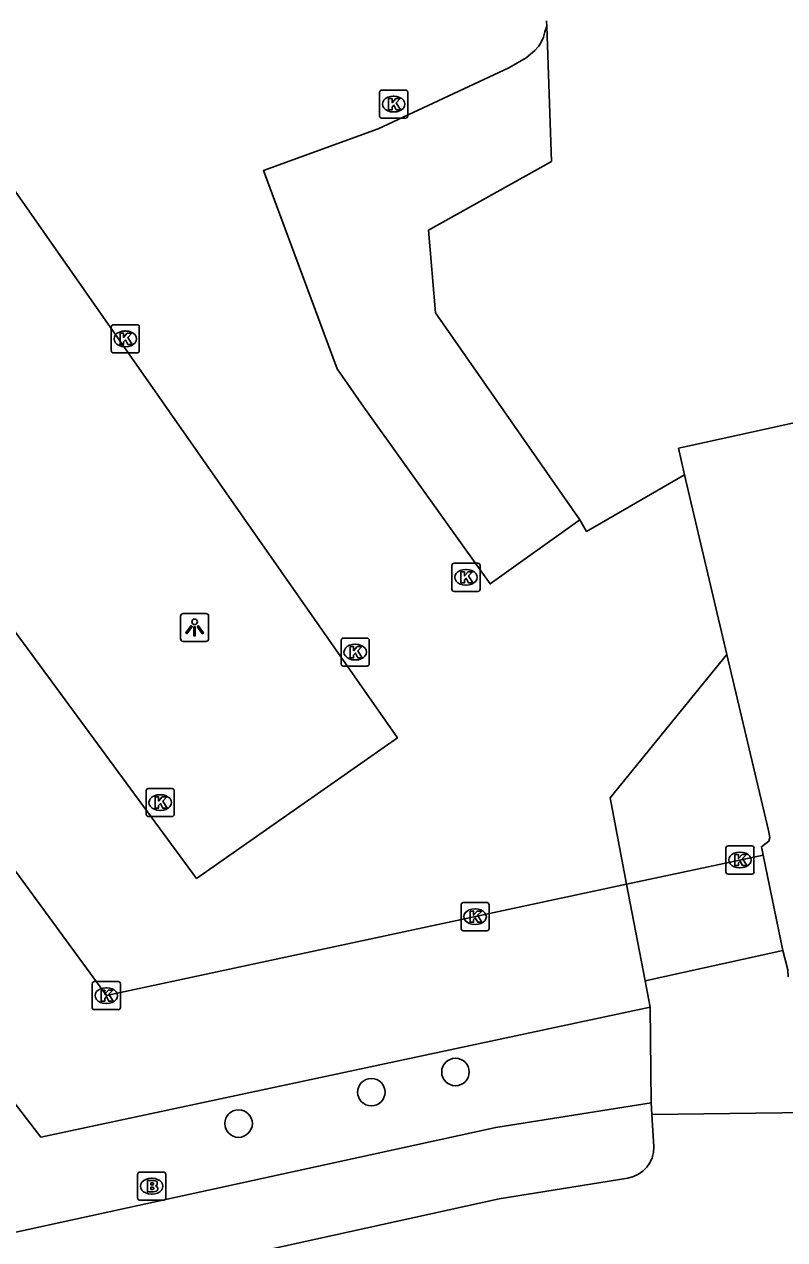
# Model space of a CAD drawing. Extents: x 161477 to 163040, y 383680 to 384868.
# Drawn here: x 161793.84 to 161820.93, y 383706.57 to 383749.87 of the extents above; entities that cross this region are included whole.
import ezdxf

# ---------------------------------------------------------------- set-up
doc = ezdxf.new("R2010")
doc.units = 0
for name, color, linetype in [('IMGEO_Boom', 7, 'Continuous'), ('IMGEO_Brandkraan', 7, 'Continuous'), ('IMGEO_Fietspad_open', 7, 'Continuous'), ('IMGEO_Hek', 7, 'Continuous'), ('IMGEO_Kolk', 7, 'Continuous'), ('IMGEO_Lichtpunt', 7, 'Continuous'), ('IMGEO_Parkeervlak_open', 7, 'Continuous'), ('IMGEO_Rijbaan_lokaal_open', 7, 'Continuous'), ('IMGEO_Voetpad_open', 7, 'Continuous')]:
    doc.layers.add(name, color=color, linetype=linetype)

msp = doc.modelspace()

# ---------------------------------------------------------------- linework, layer by layer
at = {"layer": 'IMGEO_Boom'}
for centre in [(161809.198, 383712.544), (161806.202, 383711.826), (161801.473, 383710.705)]:
    msp.add_circle(centre, 0.489, dxfattribs=at)
at = {"layer": 'IMGEO_Brandkraan'}
for p, q in [((161797.876, 383708.05), (161797.876, 383708.902)), ((161797.951, 383708.976), (161798.803, 383708.976)), ((161798.364, 383708.756), (161798.389, 383708.756)), ((161798.877, 383708.902), (161798.877, 383708.05)), ((161798.387, 383708.196), (161798.362, 383708.196)), ((161798.803, 383707.976), (161797.951, 383707.976))]:
    msp.add_line(p, q, dxfattribs=at)
for points in [[(161797.876, 383708.05), (161797.876, 383708.902)], [(161797.951, 383708.976), (161798.803, 383708.976)], [(161798.224, 383708.676), (161798.224, 383708.276), (161798.437, 383708.276)], [(161798.455, 383708.676), (161798.224, 383708.676)], [(161798.877, 383708.902), (161798.877, 383708.05)], [(161798.403, 383708.595), (161798.349, 383708.595), (161798.349, 383708.519)], [(161798.349, 383708.519), (161798.402, 383708.519)], [(161798.411, 383708.443), (161798.349, 383708.443), (161798.349, 383708.362)], [(161798.349, 383708.362), (161798.411, 383708.362)], [(161798.803, 383707.976), (161797.951, 383707.976)]]:
    msp.add_lwpolyline(points, dxfattribs=at)
for centre, radius, start, end in [((161797.953, 383708.9), 0.0765, 91.552, 178.448), ((161797.953, 383708.9), 0.0765, 91.552, 178.448), ((161798.459, 383708.531), 0.145, 59.4692, 91.5367), ((161798.484, 383708.578), 0.0922, 285.5137, 58.1501), ((161798.801, 383708.9), 0.0765, 1.552, 88.448), ((161798.801, 383708.9), 0.0765, 1.552, 88.448), ((161798.404, 383708.557), 0.0379, 267.8285, 90.9355), ((161798.412, 383708.402), 0.0404, 269.8759, 90.5077), ((161798.443, 383708.527), 0.251, 268.6676, 293.5347), ((161798.489, 383708.386), 0.105, 301.3115, 78.989), ((161797.953, 383708.052), 0.0765, 181.552, 268.448), ((161797.953, 383708.052), 0.0765, 181.552, 268.448), ((161798.801, 383708.052), 0.0765, 271.552, 358.448), ((161798.801, 383708.052), 0.0765, 271.552, 358.448)]:
    msp.add_arc(centre, radius, start, end, dxfattribs=at)
for centre, major_axis, ratio, start_param, end_param in [((161798.363, 383708.476), (-0.387, 0.002), 0.722429, 4.712389, 7.853982), ((161798.388, 383708.476), (-0.39, 0.002), 0.717154, 1.570796, 4.712389)]:
    msp.add_ellipse(centre, major_axis=major_axis, ratio=ratio, start_param=start_param, end_param=end_param, dxfattribs=at)
at = {"layer": 'IMGEO_Fietspad_open'}
for points in [[(161816.272, 383709.881), (161816.202, 383711.027)], [(161794.131, 383704.372), (161810.753, 383708.02), (161815.343, 383708.767)]]:
    msp.add_lwpolyline(points, dxfattribs=at)
msp.add_arc((161815.159, 383709.865), 1.113, 279.5095, 0.8389, dxfattribs=at)
at = {"layer": 'IMGEO_Hek'}
for points in [[(161815.294, 383719.233), (161814.706, 383722.306), (161818.869, 383727.421)], [(161821.054, 383715.932), (161821.047, 383716.185), (161820.861, 383716.869), (161820.161, 383720.275)], [(161816.133, 383714.859), (161815.953, 383715.795), (161815.294, 383719.233)]]:
    msp.add_lwpolyline(points, dxfattribs=at)
at = {"layer": 'IMGEO_Kolk'}
for p, q in [((161806.496, 383746.601), (161806.496, 383747.453)), ((161806.571, 383747.527), (161807.423, 383747.527)), ((161806.984, 383747.307), (161807.009, 383747.307)), ((161807.497, 383747.453), (161807.497, 383746.601)), ((161807.007, 383746.747), (161806.982, 383746.747)), ((161807.423, 383746.527), (161806.571, 383746.527)), ((161796.933, 383738.238), (161796.933, 383739.09)), ((161797.008, 383739.164), (161797.86, 383739.164)), ((161797.421, 383738.944), (161797.446, 383738.944)), ((161797.934, 383739.09), (161797.934, 383738.238)), ((161797.86, 383738.164), (161797.008, 383738.164)), ((161797.444, 383738.384), (161797.419, 383738.384)), ((161809.073, 383729.742), (161809.073, 383730.594)), ((161809.148, 383730.668), (161810, 383730.668)), ((161809.561, 383730.448), (161809.586, 383730.448)), ((161810.074, 383730.594), (161810.074, 383729.742)), ((161809.584, 383729.888), (161809.559, 383729.888)), ((161810, 383729.668), (161809.148, 383729.668)), ((161805.127, 383727.077), (161805.127, 383727.929)), ((161805.202, 383728.003), (161806.054, 383728.003)), ((161805.615, 383727.783), (161805.64, 383727.783)), ((161806.128, 383727.929), (161806.128, 383727.077)), ((161806.054, 383727.003), (161805.202, 383727.003)), ((161805.638, 383727.223), (161805.613, 383727.223)), ((161798.179, 383721.718), (161798.179, 383722.57)), ((161798.254, 383722.644), (161799.106, 383722.644)), ((161799.18, 383722.57), (161799.18, 383721.718)), ((161798.667, 383722.424), (161798.692, 383722.424)), ((161799.106, 383721.644), (161798.254, 383721.644)), ((161798.69, 383721.864), (161798.665, 383721.864)), ((161818.835, 383719.671), (161818.835, 383720.523)), ((161818.91, 383720.597), (161819.762, 383720.597)), ((161819.323, 383720.377), (161819.348, 383720.377)), ((161819.836, 383720.523), (161819.836, 383719.671)), ((161819.762, 383719.597), (161818.91, 383719.597)), ((161819.346, 383719.817), (161819.321, 383719.817)), ((161809.398, 383717.651), (161809.398, 383718.503)), ((161809.473, 383718.577), (161810.325, 383718.577)), ((161809.886, 383718.357), (161809.911, 383718.357)), ((161810.399, 383718.503), (161810.399, 383717.651)), ((161809.909, 383717.797), (161809.884, 383717.797)), ((161810.325, 383717.577), (161809.473, 383717.577)), ((161796.259, 383714.839), (161796.259, 383715.691)), ((161796.334, 383715.765), (161797.186, 383715.765)), ((161797.26, 383715.691), (161797.26, 383714.839)), ((161796.747, 383715.545), (161796.772, 383715.545)), ((161797.186, 383714.765), (161796.334, 383714.765)), ((161796.77, 383714.985), (161796.745, 383714.985))]:
    msp.add_line(p, q, dxfattribs=at)
for points in [[(161806.496, 383746.601), (161806.496, 383747.453)], [(161806.571, 383747.527), (161807.423, 383747.527)], [(161806.817, 383747.227), (161806.94, 383747.227), (161806.94, 383747.076), (161807.07, 383747.227), (161807.234, 383747.227), (161807.088, 383747.076), (161807.241, 383746.827), (161807.089, 383746.827), (161807.004, 383746.991), (161806.94, 383746.924), (161806.94, 383746.827), (161806.817, 383746.827), (161806.817, 383747.227)], [(161807.497, 383747.453), (161807.497, 383746.601)], [(161807.423, 383746.527), (161806.571, 383746.527)], [(161796.933, 383738.238), (161796.933, 383739.09)], [(161797.008, 383739.164), (161797.86, 383739.164)], [(161797.934, 383739.09), (161797.934, 383738.238)], [(161797.254, 383738.864), (161797.377, 383738.864), (161797.377, 383738.713), (161797.507, 383738.864), (161797.671, 383738.864), (161797.525, 383738.713), (161797.678, 383738.464), (161797.526, 383738.464), (161797.441, 383738.628), (161797.377, 383738.561), (161797.377, 383738.464), (161797.254, 383738.464), (161797.254, 383738.864)], [(161797.86, 383738.164), (161797.008, 383738.164)], [(161809.073, 383729.742), (161809.073, 383730.594)], [(161809.148, 383730.668), (161810, 383730.668)], [(161809.394, 383730.368), (161809.517, 383730.368), (161809.517, 383730.217), (161809.647, 383730.368), (161809.811, 383730.368), (161809.665, 383730.217), (161809.818, 383729.968), (161809.666, 383729.968), (161809.581, 383730.132), (161809.517, 383730.065), (161809.517, 383729.968), (161809.394, 383729.968), (161809.394, 383730.368)], [(161810.074, 383730.594), (161810.074, 383729.742)], [(161810, 383729.668), (161809.148, 383729.668)], [(161805.127, 383727.077), (161805.127, 383727.929)], [(161805.202, 383728.003), (161806.054, 383728.003)], [(161805.448, 383727.703), (161805.571, 383727.703), (161805.571, 383727.552), (161805.701, 383727.703), (161805.865, 383727.703), (161805.719, 383727.552), (161805.872, 383727.303), (161805.72, 383727.303), (161805.635, 383727.467), (161805.571, 383727.4), (161805.571, 383727.303), (161805.448, 383727.303), (161805.448, 383727.703)], [(161806.128, 383727.929), (161806.128, 383727.077)], [(161806.054, 383727.003), (161805.202, 383727.003)], [(161798.179, 383721.718), (161798.179, 383722.57)], [(161798.254, 383722.644), (161799.106, 383722.644)], [(161799.18, 383722.57), (161799.18, 383721.718)], [(161798.5, 383722.344), (161798.623, 383722.344), (161798.623, 383722.193), (161798.753, 383722.344), (161798.917, 383722.344), (161798.771, 383722.193), (161798.924, 383721.944), (161798.772, 383721.944), (161798.687, 383722.108), (161798.623, 383722.041), (161798.623, 383721.944), (161798.5, 383721.944), (161798.5, 383722.344)], [(161799.106, 383721.644), (161798.254, 383721.644)], [(161818.835, 383719.671), (161818.835, 383720.523)], [(161818.91, 383720.597), (161819.762, 383720.597)], [(161819.836, 383720.523), (161819.836, 383719.671)], [(161819.156, 383720.297), (161819.279, 383720.297), (161819.279, 383720.146), (161819.409, 383720.297), (161819.573, 383720.297), (161819.427, 383720.146), (161819.58, 383719.897), (161819.428, 383719.897), (161819.343, 383720.061), (161819.279, 383719.994), (161819.279, 383719.897), (161819.156, 383719.897), (161819.156, 383720.297)], [(161819.762, 383719.597), (161818.91, 383719.597)], [(161809.398, 383717.651), (161809.398, 383718.503)], [(161809.473, 383718.577), (161810.325, 383718.577)], [(161809.719, 383718.277), (161809.842, 383718.277), (161809.842, 383718.126), (161809.972, 383718.277), (161810.136, 383718.277), (161809.99, 383718.126), (161810.143, 383717.877), (161809.991, 383717.877), (161809.906, 383718.041), (161809.842, 383717.974), (161809.842, 383717.877), (161809.719, 383717.877), (161809.719, 383718.277)], [(161810.399, 383718.503), (161810.399, 383717.651)], [(161810.325, 383717.577), (161809.473, 383717.577)], [(161796.259, 383714.839), (161796.259, 383715.691)], [(161796.334, 383715.765), (161797.186, 383715.765)], [(161797.26, 383715.691), (161797.26, 383714.839)], [(161796.58, 383715.465), (161796.703, 383715.465), (161796.703, 383715.314), (161796.833, 383715.465), (161796.997, 383715.465), (161796.851, 383715.314), (161797.004, 383715.065), (161796.852, 383715.065), (161796.767, 383715.229), (161796.703, 383715.162), (161796.703, 383715.065), (161796.58, 383715.065), (161796.58, 383715.465)], [(161797.186, 383714.765), (161796.334, 383714.765)]]:
    msp.add_lwpolyline(points, dxfattribs=at)
for centre, start, end in [((161806.573, 383747.451), 91.552, 178.448), ((161806.573, 383747.451), 91.552, 178.448), ((161807.421, 383747.451), 1.552, 88.448), ((161807.421, 383747.451), 1.552, 88.448), ((161806.573, 383746.603), 181.552, 268.448), ((161806.573, 383746.603), 181.552, 268.448), ((161807.421, 383746.603), 271.552, 358.448), ((161807.421, 383746.603), 271.552, 358.448), ((161797.01, 383739.088), 91.552, 178.448), ((161797.01, 383739.088), 91.552, 178.448), ((161797.858, 383739.088), 1.552, 88.448), ((161797.858, 383739.088), 1.552, 88.448), ((161797.01, 383738.24), 181.552, 268.448), ((161797.01, 383738.24), 181.552, 268.448), ((161797.858, 383738.24), 271.552, 358.448), ((161797.858, 383738.24), 271.552, 358.448), ((161809.15, 383730.592), 91.552, 178.448), ((161809.15, 383730.592), 91.552, 178.448), ((161809.998, 383730.592), 1.552, 88.448), ((161809.998, 383730.592), 1.552, 88.448), ((161809.15, 383729.744), 181.552, 268.448), ((161809.15, 383729.744), 181.552, 268.448), ((161809.998, 383729.744), 271.552, 358.448), ((161809.998, 383729.744), 271.552, 358.448), ((161805.204, 383727.927), 91.552, 178.448), ((161805.204, 383727.927), 91.552, 178.448), ((161806.052, 383727.927), 1.552, 88.448), ((161806.052, 383727.927), 1.552, 88.448), ((161805.204, 383727.079), 181.552, 268.448), ((161805.204, 383727.079), 181.552, 268.448), ((161806.052, 383727.079), 271.552, 358.448), ((161806.052, 383727.079), 271.552, 358.448), ((161798.256, 383722.568), 91.552, 178.448), ((161798.256, 383722.568), 91.552, 178.448), ((161799.104, 383722.568), 1.552, 88.448), ((161799.104, 383722.568), 1.552, 88.448), ((161798.256, 383721.72), 181.552, 268.448), ((161798.256, 383721.72), 181.552, 268.448), ((161799.104, 383721.72), 271.552, 358.448), ((161799.104, 383721.72), 271.552, 358.448), ((161818.912, 383720.521), 91.552, 178.448), ((161818.912, 383720.521), 91.552, 178.448), ((161819.76, 383720.521), 1.552, 88.448), ((161819.76, 383720.521), 1.552, 88.448), ((161818.912, 383719.673), 181.552, 268.448), ((161818.912, 383719.673), 181.552, 268.448), ((161819.76, 383719.673), 271.552, 358.448), ((161819.76, 383719.673), 271.552, 358.448), ((161809.475, 383718.501), 91.552, 178.448), ((161809.475, 383718.501), 91.552, 178.448), ((161810.323, 383718.501), 1.552, 88.448), ((161810.323, 383718.501), 1.552, 88.448), ((161809.475, 383717.653), 181.552, 268.448), ((161809.475, 383717.653), 181.552, 268.448), ((161810.323, 383717.653), 271.552, 358.448), ((161810.323, 383717.653), 271.552, 358.448), ((161796.336, 383715.689), 91.552, 178.448), ((161796.336, 383715.689), 91.552, 178.448), ((161797.184, 383715.689), 1.552, 88.448), ((161797.184, 383715.689), 1.552, 88.448), ((161796.336, 383714.841), 181.552, 268.448), ((161796.336, 383714.841), 181.552, 268.448), ((161797.184, 383714.841), 271.552, 358.448), ((161797.184, 383714.841), 271.552, 358.448)]:
    msp.add_arc(centre, 0.0765, start, end, dxfattribs=at)
for centre, major_axis, ratio, start_param, end_param in [((161806.983, 383747.027), (-0.387, 0.002), 0.722429, 4.712389, 7.853982), ((161807.008, 383747.027), (-0.39, 0.002), 0.717154, 1.570796, 4.712389), ((161797.42, 383738.664), (-0.387, 0.002), 0.722429, 4.712389, 7.853982), ((161797.445, 383738.664), (-0.39, 0.002), 0.717154, 1.570796, 4.712389), ((161809.56, 383730.168), (-0.387, 0.002), 0.722429, 4.712389, 7.853982), ((161809.585, 383730.168), (-0.39, 0.002), 0.717154, 1.570796, 4.712389), ((161805.614, 383727.503), (-0.387, 0.002), 0.722429, 4.712389, 7.853982), ((161805.639, 383727.503), (-0.39, 0.002), 0.717154, 1.570796, 4.712389), ((161798.666, 383722.144), (-0.387, 0.002), 0.722429, 4.712389, 7.853982), ((161798.691, 383722.144), (-0.39, 0.002), 0.717154, 1.570796, 4.712389), ((161819.322, 383720.097), (-0.387, 0.002), 0.722429, 4.712389, 7.853982), ((161819.347, 383720.097), (-0.39, 0.002), 0.717154, 1.570796, 4.712389), ((161809.885, 383718.077), (-0.387, 0.002), 0.722429, 4.712389, 7.853982), ((161809.91, 383718.077), (-0.39, 0.002), 0.717154, 1.570796, 4.712389), ((161796.746, 383715.265), (-0.387, 0.002), 0.722429, 4.712389, 7.853982), ((161796.771, 383715.265), (-0.39, 0.002), 0.717154, 1.570796, 4.712389)]:
    msp.add_ellipse(centre, major_axis=major_axis, ratio=ratio, start_param=start_param, end_param=end_param, dxfattribs=at)
at = {"layer": 'IMGEO_Lichtpunt'}
for p, q in [((161799.405, 383728.785), (161799.405, 383727.978)), ((161799.405, 383728.785), (161799.405, 383727.978)), ((161800.307, 383728.88), (161799.499, 383728.88)), ((161800.307, 383728.88), (161799.499, 383728.88)), ((161800.401, 383727.978), (161800.401, 383728.785)), ((161800.401, 383727.978), (161800.401, 383728.785)), ((161799.499, 383727.884), (161800.307, 383727.884)), ((161799.499, 383727.884), (161800.307, 383727.884))]:
    msp.add_line(p, q, dxfattribs=at)
for points in [[(161799.779, 383728.449), (161799.818, 383728.421), (161799.63, 383728.159), (161799.592, 383728.186), (161799.779, 383728.449)], [(161799.881, 383728.401), (161799.928, 383728.401), (161799.928, 383728.079), (161799.881, 383728.079), (161799.881, 383728.401)], [(161799.991, 383728.421), (161800.029, 383728.448), (161800.216, 383728.186), (161800.177, 383728.158), (161799.991, 383728.421)]]:
    msp.add_lwpolyline(points, dxfattribs=at)
msp.add_circle((161799.904, 383728.583), 0.0994, dxfattribs=at)
for centre, start, end in [((161799.499, 383728.785), 90, 180), ((161799.499, 383728.785), 90, 180), ((161800.307, 383728.785), 0, 90), ((161800.307, 383728.785), 0, 90), ((161799.499, 383727.978), 180, 270), ((161799.499, 383727.978), 180, 270), ((161800.307, 383727.978), 270, 0), ((161800.307, 383727.978), 270, 360)]:
    msp.add_arc(centre, 0.0946, start, end, dxfattribs=at)
at = {"layer": 'IMGEO_Parkeervlak_open'}
for points in [[(161813.632, 383732.216), (161808.489, 383739.595), (161808.236, 383742.536), (161812.62, 383744.986), (161812.455, 383749.8)], [(161816.133, 383714.859), (161794.427, 383710.219), (161793.119, 383711.916), (161793.013, 383712.065)]]:
    msp.add_lwpolyline(points, dxfattribs=at)
at = {"layer": 'IMGEO_Rijbaan_lokaal_open'}
for points in [[(161815.294, 383719.233), (161796.764, 383715.267), (161771.336, 383750), (161770.165, 383751.6), (161770.064, 383752.714), (161803.309, 383756.73), (161807.906, 383756.18), (161808.967, 383754.917)], [(161812.455, 383749.8), (161812.384, 383749.601), (161812.333, 383749.413), (161812.23, 383749.186), (161812.155, 383749.079), (161812.025, 383748.936), (161811.877, 383748.804), (161811.72, 383748.676), (161811.101, 383748.319), (161806.451, 383746.151), (161802.365, 383744.666), (161804.982, 383737.594), (161805.933, 383736.235), (161810.43, 383729.932), (161813.632, 383732.216)], [(161812.455, 383749.8), (161812.448, 383750)], [(161790.459, 383748.268), (161786.849, 383745.612), (161785.557, 383747.457), (161781.467, 383744.594), (161799.973, 383719.442), (161807.133, 383724.455), (161790.459, 383748.268)], [(161827.31, 383711.172), (161828.016, 383711.784), (161828.077, 383712.007), (161828.106, 383712.24), (161828.101, 383712.477), (161828.063, 383712.708), (161827.993, 383712.929), (161826.437, 383712.922), (161821.533, 383735.727), (161817.478, 383734.836), (161817.149, 383734.764), (161817.357, 383733.816)], [(161817.357, 383733.816), (161813.871, 383731.803), (161813.632, 383732.216)], [(161817.357, 383733.816), (161818.869, 383727.421)], [(161818.869, 383727.421), (161814.706, 383722.306), (161815.294, 383719.233)], [(161818.869, 383727.421), (161820.352, 383721.15), (161820.397, 383720.895), (161820.362, 383720.765), (161820.261, 383720.68), (161820.101, 383720.568), (161820.161, 383720.275)], [(161820.161, 383720.275), (161815.294, 383719.233)], [(161820.161, 383720.275), (161820.861, 383716.869), (161815.953, 383715.795)], [(161815.294, 383719.233), (161815.953, 383715.795)], [(161815.953, 383715.795), (161816.133, 383714.859)], [(161816.133, 383714.859), (161816.176, 383711.448)], [(161816.176, 383711.448), (161816.202, 383711.027)], [(161816.202, 383711.027), (161827.31, 383711.172)]]:
    msp.add_lwpolyline(points, dxfattribs=at)
at = {"layer": 'IMGEO_Voetpad_open'}
msp.add_lwpolyline([(161816.176, 383711.448), (161810.634, 383710.569), (161793.048, 383706.734), (161791.217, 383710.71)], dxfattribs=at)

doc.saveas('drawing.dxf')
